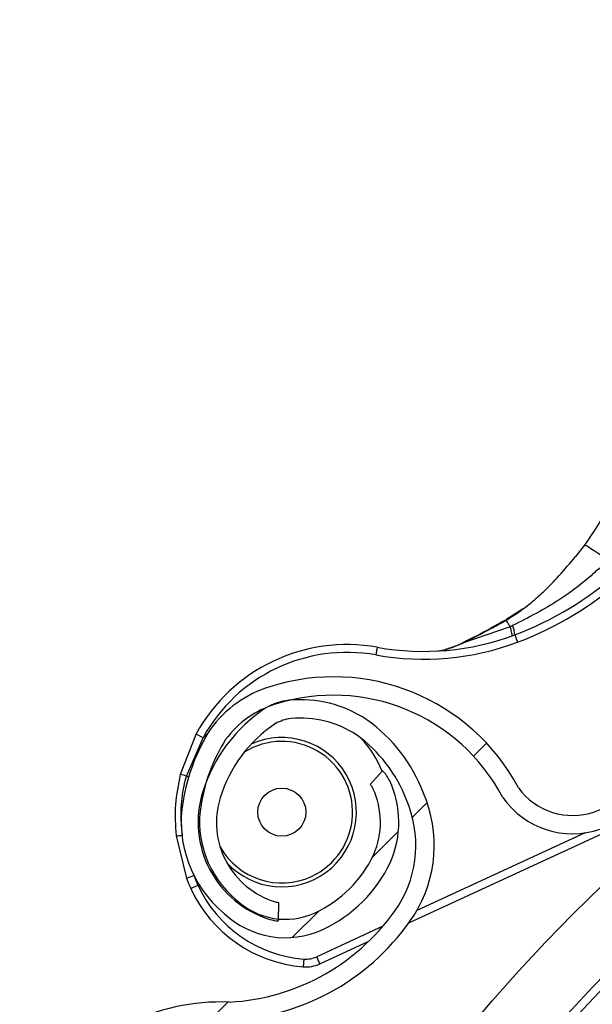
# Model space of a CAD drawing. Header units: inches. Extents: x 170 to 284, y 215 to 248.
# Tile 473 of 656: x 210.8886 to 210.9638, y 224.9663 to 225.0957. Entities that reach past the tile are written whole.
import ezdxf

# ---------------------------------------------------------------- set-up
doc = ezdxf.new("R2010")
doc.units = ezdxf.units.IN
doc.header["$LTSCALE"] = 0.25
doc.header["$MEASUREMENT"] = 0
doc.layers.add('ANNOTATIONS', color=1, linetype='Continuous')
doc.layers.add('RH FRONT OF HOOD', color=7, linetype='Continuous')
doc.styles.add('ARIAL', font='arial.ttf', dxfattribs={"height": 0.09375})
doc.dimstyles.new('STANDARD$0', dxfattribs={"dimtxt": 0.09375, "dimasz": 0.09375, "dimexe": 0.03125, "dimexo": 0.046875, "dimgap": 0.09, "dimtad": 0, "dimtih": 1, "dimtoh": 1, "dimdec": 4, "dimzin": 0, "dimdsep": 46, "dimtxsty": 'ARIAL', "dimcen": 0.09, "dimadec": 0, "dimazin": 0, "dimtfac": 1, "dimtdec": 4, "dimtofl": 0, "dimtmove": 0, "dimatfit": 1, "dimfxl": 1, "dimtolj": 1, "dimtzin": 0, "dimarcsym": 0})
pattern_1 = [(45, (200.7563139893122, 218.4993357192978), (-0.03026527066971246, 0.03026527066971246), [])]

# ---------------------------------------------------------------- blocks, each defined once
blk = doc.blocks.new('*D129')
at = {"layer": 'ANNOTATIONS', "color": 0, "lineweight": -2, "transparency": 16777216}
for p, q in [((209.9594651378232, 225.3844004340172), (209.9594651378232, 225.4781504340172)), ((210.5891923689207, 225.2906504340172), (209.9282151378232, 225.2906504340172)), ((211.1204829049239, 225.2379811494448), (209.9282151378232, 225.2379811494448)), ((209.9594651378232, 225.1442311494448), (209.9594651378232, 225.0504811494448)), ((209.9594651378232, 225.0504811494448), (209.8657151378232, 225.0504811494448))]:
    blk.add_line(p, q, dxfattribs=at)
at = {"layer": 'ANNOTATIONS', "color": 0, "transparency": 16777216}
for points in [[(209.9438401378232, 225.3844004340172), (209.9750901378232, 225.3844004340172), (209.9594651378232, 225.2906504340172)], [(209.9438401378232, 225.1442311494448), (209.9750901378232, 225.1442311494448), (209.9594651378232, 225.2379811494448)]]:
    blk.add_solid(points, dxfattribs=at)
at = {"layer": 'defpoints', "color": 0, "transparency": 16777216}
for p in [(210.6360673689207, 225.2906504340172), (209.9594651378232, 225.2379811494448), (211.1673579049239, 225.2379811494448)]:
    blk.add_point(p, dxfattribs=at)
at = {"layer": 'ANNOTATIONS', "color": 0, "transparency": 16777216, "insert": (209.6118125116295, 225.0504811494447), "char_height": 0.09375, "attachment_point": 5, "style": 'ARIAL'}
blk.add_mtext('\\A1;2 5/8"', dxfattribs=at)
blk = doc.blocks.new('*D130')
at = {"layer": 'ANNOTATIONS', "color": 0, "lineweight": -2, "transparency": 16777216}
for p, q in [((210.6277843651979, 225.6576941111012), (210.6277843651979, 226.3915711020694)), ((211.976220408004, 225.0994395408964), (211.976220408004, 226.3915711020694)), ((210.7215343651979, 226.3603211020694), (210.9917282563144, 226.3603211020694)), ((211.882470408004, 226.3603211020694), (211.6122765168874, 226.3603211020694))]:
    blk.add_line(p, q, dxfattribs=at)
at = {"layer": 'ANNOTATIONS', "color": 0, "transparency": 16777216}
for points in [[(210.7215343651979, 226.3759461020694), (210.7215343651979, 226.3446961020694), (210.6277843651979, 226.3603211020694)], [(211.882470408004, 226.3759461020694), (211.882470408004, 226.3446961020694), (211.976220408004, 226.3603211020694)]]:
    blk.add_solid(points, dxfattribs=at)
at = {"layer": 'defpoints', "color": 0, "transparency": 16777216}
for p in [(211.976220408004, 226.3603211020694), (210.6277843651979, 225.6108191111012), (211.976220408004, 225.0525645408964)]:
    blk.add_point(p, dxfattribs=at)
at = {"layer": 'ANNOTATIONS', "color": 0, "transparency": 16777216, "insert": (211.3020023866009, 226.3603211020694), "char_height": 0.09375, "attachment_point": 5, "style": 'ARIAL'}
blk.add_mtext('\\A1;DIM "A"', dxfattribs=at)

msp = doc.modelspace()

# ---------------------------------------------------------------- hatches: boundary and pattern name
at = {"layer": 'RH FRONT OF HOOD'}
h = msp.add_hatch(dxfattribs=at)
h.set_pattern_fill('ANSI31', color=256, scale=0.34241245, angle=2.8e-322, style=0)
h.set_pattern_definition([(45, (200.7896657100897, 218.4993357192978), (-0.03026527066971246, 0.03026527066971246), [])])
edge = h.paths.add_edge_path(flags=0)
edge.add_arc((211.0763061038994, 224.3915581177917), 0.021400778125, 89.9999999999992, 390.52248781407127, ccw=False)
edge.add_line((211.0763061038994, 224.4129588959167), (211.1490687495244, 224.4129588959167))
edge.add_arc((211.1490687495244, 224.8238538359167), 0.4108949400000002, 270, 450.0000000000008)
edge.add_line((211.1490687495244, 225.2347487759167), (210.6654111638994, 225.2347487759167))
edge.add_arc((210.6654111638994, 225.2390289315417), 0.004280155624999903, 180.0000000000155, 269.9999999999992, ccw=False)
edge.add_line((210.6611310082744, 225.2390289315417), (210.6611310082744, 225.2818304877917))
edge.add_arc((210.6654111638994, 225.2818304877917), 0.004280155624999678, 360, 540, ccw=False)
edge.add_line((210.6696913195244, 225.2818304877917), (210.6696913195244, 225.2390289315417))
edge.add_line((210.6696913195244, 225.2390289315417), (210.6664589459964, 225.2390289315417))
edge.add_line((210.6664589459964, 225.2390289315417), (210.6664589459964, 225.2818304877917))
edge.add_arc((210.6654111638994, 225.2818304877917), 0.001047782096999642, 360, 540.0000000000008)
edge.add_line((210.6643633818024, 225.2818304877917), (210.6643633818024, 225.2390289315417))
edge.add_arc((210.6654111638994, 225.2390289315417), 0.001047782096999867, 180, 270)
edge.add_line((210.6654111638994, 225.2379811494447), (211.1490687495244, 225.2379811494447))
edge.add_arc((211.1490687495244, 224.8238538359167), 0.4141273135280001, 269.9999999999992, 450, ccw=False)
edge.add_line((211.1490687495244, 224.4097265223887), (211.0763061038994, 224.4097265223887))
edge.add_arc((211.0763061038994, 224.3915581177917), 0.018168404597, 450.0000000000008, 750.5224878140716)
edge.add_arc((211.0910543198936, 224.4002532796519), 0.001047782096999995, 390.5224878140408, 495.0000000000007)
edge.add_line((211.0903134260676, 224.4009941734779), (211.0816182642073, 224.3922990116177))
edge.add_line((211.0816182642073, 224.3922990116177), (211.0793326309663, 224.3945846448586))
edge.add_line((211.0793326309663, 224.3945846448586), (211.0880277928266, 224.4032798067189))
edge.add_arc((211.0910543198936, 224.4002532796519), 0.004280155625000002, 390.522487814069, 495.0000000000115, ccw=False)
h = msp.add_hatch(dxfattribs=at)
h.set_pattern_fill('ANSI31', color=256, scale=0.34241245, style=0)
h.set_pattern_definition(pattern_1)
edge = h.paths.add_edge_path(flags=0)
edge.add_line((211.1157170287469, 225.2304686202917), (210.7733045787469, 225.2304686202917))
edge.add_line((210.7733045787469, 225.2304686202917), (210.7733045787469, 225.2347487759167))
edge.add_line((210.7733045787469, 225.2347487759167), (211.1157170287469, 225.2347487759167))
edge.add_arc((211.1157170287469, 224.8238538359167), 0.4108949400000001, 269.9999999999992, 450, ccw=False)
edge.add_line((211.1157170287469, 224.4129588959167), (211.0429543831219, 224.4129588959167))
edge.add_line((211.0429543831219, 224.4129588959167), (211.0429543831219, 224.4172390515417))
edge.add_line((211.0429543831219, 224.4172390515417), (211.1157170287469, 224.4172390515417))
edge.add_arc((211.1157170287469, 224.8238538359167), 0.406614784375, 270, 450.0000000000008)
h = msp.add_hatch(dxfattribs=at)
h.set_pattern_fill('ANSI31', color=256, scale=0.34241245, angle=2.8e-322, style=0)
h.set_pattern_definition(pattern_1)
edge = h.paths.add_edge_path(flags=0)
edge.add_line((210.644899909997, 225.2304686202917), (210.944543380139, 225.2304686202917))
edge.add_line((210.944543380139, 225.2304686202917), (210.944543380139, 225.2219083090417))
edge.add_line((210.944543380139, 225.2219083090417), (210.6448999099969, 225.2219083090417))
edge.add_arc((210.644899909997, 225.2133479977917), 0.00856031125, 450.0000000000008, 540.0000000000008)
edge.add_line((210.6363395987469, 225.2133479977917), (210.6363395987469, 225.0592623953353))
edge.add_line((210.6363395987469, 225.0592623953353), (210.6277792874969, 225.0592623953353))
edge.add_line((210.6277792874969, 225.0592623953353), (210.6277792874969, 225.2133479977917))
edge.add_arc((210.644899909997, 225.2133479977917), 0.0171206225, 450, 540, ccw=False)
h = msp.add_hatch(dxfattribs=at)
h.set_pattern_fill('ANSI31', color=256, scale=0.34241245, angle=2.8e-322, style=0)
h.set_pattern_definition(pattern_1)
edge = h.paths.add_edge_path(flags=0)
edge.add_arc((210.9334444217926, 224.9939066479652), 0.001712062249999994, 384.7692737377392, 406.9796940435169)
edge.add_line((210.9346124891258, 224.9951583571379), (210.9362594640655, 224.9969232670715))
edge.add_arc((210.9334444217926, 224.9939066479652), 0.004126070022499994, 384.76927373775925, 406.97969404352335, ccw=False)
edge.add_arc((210.9253607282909, 224.9901767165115), 0.01302879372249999, 336.2454411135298, 384.7692737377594, ccw=False)
edge.add_arc((210.9207214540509, 224.9927121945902), 0.01830194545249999, 294.76927373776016, 334.8306467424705, ccw=False)
edge.add_arc((210.9234615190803, 224.9867737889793), 0.01176186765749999, 226.9101314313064, 294.76927373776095, ccw=False)
edge.add_arc((210.9254540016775, 224.9902197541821), 0.01566536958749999, 170.0263417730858, 230.2000735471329, ccw=False)
edge.add_arc((210.9350175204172, 224.9888627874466), 0.02532140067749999, 507.6235219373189, 530.7502070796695, ccw=False)
edge.add_arc((210.9258202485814, 224.9935941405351), 0.01504902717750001, 466.9249921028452, 504.08392337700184, ccw=False)
edge.add_arc((210.9298152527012, 224.9817485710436), 0.02754708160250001, 388.07777688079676, 467.701847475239, ccw=False)
edge.add_arc((210.9612224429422, 224.9998227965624), 0.008748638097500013, 215.7278926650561, 362.7107059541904)
edge.add_arc((211.0261599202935, 225.0079139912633), 0.05672062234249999, 114.33990946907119, 187.7791734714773, ccw=False)
edge.add_arc((211.0935835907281, 224.8646505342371), 0.2150521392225, 458.19530130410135, 474.9753273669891, ccw=False)
edge.add_arc((211.0660354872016, 225.0488261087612), 0.02884824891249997, 399.92811720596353, 456.1830305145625, ccw=False)
edge.add_arc((211.1083046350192, 225.0874112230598), 0.0284373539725, 224.8898676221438, 278.4883413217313)
edge.add_arc((211.1098912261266, 225.0740018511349), 0.01494630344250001, 280.0607145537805, 335.3164658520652)
edge.add_arc((211.1068088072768, 225.0763506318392), 0.0187470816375, 332.7271482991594, 366.2088897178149)
edge.add_arc((211.1121251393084, 225.0763524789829), 0.0134739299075, 368.6468311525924, 407.0429194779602)
edge.add_arc((211.1174228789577, 225.0816252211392), 0.006011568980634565, 409.7518063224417, 430.4868473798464)
edge.add_arc((211.1149344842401, 225.0696918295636), 0.01816498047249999, 435.6685338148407, 474.7692737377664)
edge.add_arc((211.1119075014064, 225.0762520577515), 0.01094007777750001, 474.7692737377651, 564.7692737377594)
edge.add_arc((211.1036683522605, 225.0724503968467), 0.001866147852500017, 204.7692737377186, 220.4115201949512)
edge.add_line((211.1022474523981, 225.071240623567), (211.1004094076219, 225.0696756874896))
edge.add_arc((211.1036683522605, 225.0724503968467), 0.004280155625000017, 204.769273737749, 220.4115201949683, ccw=False)
edge.add_arc((211.1119075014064, 225.0762520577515), 0.01335408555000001, 114.76927373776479, 204.7692737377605, ccw=False)
edge.add_arc((211.1149344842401, 225.0696918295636), 0.020578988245, 435.38063204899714, 474.7692737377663, ccw=False)
edge.add_arc((211.1174228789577, 225.0816252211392), 0.008425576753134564, 409.34694092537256, 431.2689846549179, ccw=False)
edge.add_arc((211.1121251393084, 225.0763524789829), 0.01588793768, 368.45957599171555, 407.2398544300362, ccw=False)
edge.add_arc((211.1068088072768, 225.0763506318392), 0.02116108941, 332.8738045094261, 366.34644547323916, ccw=False)
edge.add_arc((211.1098912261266, 225.0740018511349), 0.01736031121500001, 279.9495218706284, 335.13512706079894, ccw=False)
edge.add_arc((211.1083046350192, 225.0874112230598), 0.030851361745, 224.687431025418, 278.5488113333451, ccw=False)
edge.add_arc((211.0660354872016, 225.0488261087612), 0.02643424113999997, 399.7109832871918, 456.0928868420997)
edge.add_arc((211.0935835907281, 224.8646505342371), 0.21263813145, 458.2069421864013, 474.9789632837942)
edge.add_arc((211.0261599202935, 225.0079139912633), 0.05430661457, 474.3259003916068, 547.8838086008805)
edge.add_arc((210.9612224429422, 224.9998227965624), 0.01116264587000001, 214.8303126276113, 363.29836093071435, ccw=False)
edge.add_arc((210.9298152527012, 224.9817485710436), 0.02513307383, 387.7406739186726, 467.7399315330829)
edge.add_arc((210.9258202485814, 224.9935941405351), 0.01263501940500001, 466.8523210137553, 503.7519705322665)
edge.add_arc((210.9350175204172, 224.9888627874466), 0.022907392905, 507.8135800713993, 530.7889889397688)
edge.add_arc((210.9254540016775, 224.9902197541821), 0.01325136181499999, 529.9615141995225, 590.5045235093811)
edge.add_arc((210.9234615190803, 224.9867737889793), 0.009347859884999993, 226.49179786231, 294.7692737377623)
edge.add_arc((210.9207214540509, 224.9927121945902), 0.01588793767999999, 294.7692737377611, 334.7214526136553)
edge.add_arc((210.9253607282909, 224.9901767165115), 0.01061478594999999, 336.4037750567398, 384.7692737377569)
h = msp.add_hatch(dxfattribs=at)
h.set_pattern_fill('ANSI32', color=256, scale=0.34241245, angle=2.8e-322, style=0)
h.set_pattern_definition([(45, (200.7563139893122, 218.4993357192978), (-0.09079581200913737, 0.09079581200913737), []), (45, (200.8168445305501, 218.4993357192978), (-0.09079581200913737, 0.09079581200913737), [])])
edge = h.paths.add_edge_path(flags=0)
edge.add_arc((211.1157170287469, 224.8238538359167), 0.2182879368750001, 180, 540, ccw=False)
edge = h.paths.add_edge_path(flags=0)
edge.add_arc((211.1157170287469, 224.8238538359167), 0.2097276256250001, 180, 540, ccw=False)
h = msp.add_hatch(dxfattribs=at)
h.set_pattern_fill('ANSI31', color=256, scale=0.34241245, angle=2.8e-322, style=0)
h.set_pattern_definition(pattern_1)
edge = h.paths.add_edge_path(flags=0)
edge.add_arc((210.8674690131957, 224.8023513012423), 0.001712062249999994, 432.8696093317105, 455.0800296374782)
edge.add_line((210.8673174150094, 224.8040566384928), (210.8671036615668, 224.8064611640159))
edge.add_arc((210.8674690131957, 224.8023513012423), 0.004126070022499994, 432.8696093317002, 455.08002963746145, ccw=False)
edge.add_arc((210.8648467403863, 224.793843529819), 0.01302879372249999, 384.3457767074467, 432.8696093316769, ccw=False)
edge.add_arc((210.8598613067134, 224.7920837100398), 0.01830194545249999, 342.8696093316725, 382.9309823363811, ccw=False)
edge.add_arc((210.8661112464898, 224.7901573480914), 0.01176186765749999, 275.0104670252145, 342.86960933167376, ccw=False)
edge.add_arc((210.8648769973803, 224.7939416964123), 0.01566536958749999, 218.1266773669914, 278.30040914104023, ccw=False)
edge.add_arc((210.8722737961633, 224.800153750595), 0.02532140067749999, 195.7238575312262, 218.8505426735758, ccw=False)
edge.add_arc((210.862609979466, 224.7964678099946), 0.01504902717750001, 155.0253276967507, 192.1842589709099, ccw=False)
edge.add_arc((210.8740947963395, 224.7915305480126), 0.02754708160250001, 436.1781124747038, 515.802183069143, ccw=False)
edge.add_arc((210.8816164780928, 224.8269778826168), 0.008748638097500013, 263.8282282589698, 410.8110415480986)
edge.add_arc((210.9189611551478, 224.8807153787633), 0.05672062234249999, 162.4402450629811, 235.8795090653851, ccw=False)
edge.add_arc((211.0706217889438, 224.8352244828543), 0.2150521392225, 506.2956368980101, 523.0756629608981, ccw=False)
edge.add_arc((210.9151396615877, 224.9377176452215), 0.02884824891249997, 448.028452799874, 504.2833661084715, ccw=False)
edge.add_arc((210.9146486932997, 224.994947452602), 0.0284373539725, 272.9902032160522, 326.5886769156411)
edge.add_arc((210.9256890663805, 224.9871732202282), 0.01494630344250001, 328.1610501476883, 383.4168014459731)
edge.add_arc((210.9218823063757, 224.986447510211), 0.0187470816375, 380.8274838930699, 414.3092253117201)
edge.add_arc((210.9254313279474, 224.9904057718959), 0.0134739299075, 416.7471667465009, 455.1432550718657)
edge.add_arc((210.9250447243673, 224.9978702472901), 0.006011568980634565, 457.8521419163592, 478.5871829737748)
edge.add_arc((210.9322651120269, 224.98804864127), 0.01816498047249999, 483.768869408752, 522.869609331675)
edge.add_arc((210.9253607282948, 224.9901767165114), 0.01094007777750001, 522.8696093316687, 612.8696093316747)
edge.add_arc((210.9226880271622, 224.9815053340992), 0.001866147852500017, 252.8696093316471, 268.5118557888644)
edge.add_line((210.9226395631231, 224.9796398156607), (210.9225768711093, 224.9772266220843))
edge.add_arc((210.9226880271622, 224.9815053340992), 0.004280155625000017, 252.8696093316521, 268.51185578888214, ccw=False)
edge.add_arc((210.9253607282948, 224.9901767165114), 0.01335408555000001, 162.8696093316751, 252.86960933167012, ccw=False)
edge.add_arc((210.9322651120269, 224.98804864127), 0.020578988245, 483.4809676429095, 522.8696093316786, ccw=False)
edge.add_arc((210.9250447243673, 224.9978702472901), 0.008425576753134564, 457.44727651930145, 479.3693202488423, ccw=False)
edge.add_arc((210.9254313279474, 224.9904057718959), 0.01588793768, 416.55991158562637, 455.3401900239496, ccw=False)
edge.add_arc((210.9218823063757, 224.986447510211), 0.02116108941, 380.97414010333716, 414.44678106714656, ccw=False)
edge.add_arc((210.9256890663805, 224.9871732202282), 0.01736031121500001, 328.0498574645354, 383.2354626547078, ccw=False)
edge.add_arc((210.9146486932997, 224.994947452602), 0.030851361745, 272.78776661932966, 326.6491469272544, ccw=False)
edge.add_arc((210.9151396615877, 224.9377176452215), 0.02643424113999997, 447.8113188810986, 504.1932224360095)
edge.add_arc((211.0706217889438, 224.8352244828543), 0.21263813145, 506.3072777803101, 523.0792988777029)
edge.add_arc((210.9189611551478, 224.8807153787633), 0.05430661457, 522.426235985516, 595.9841441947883)
edge.add_arc((210.8816164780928, 224.8269778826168), 0.01116264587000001, 262.93064822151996, 411.39869652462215, ccw=False)
edge.add_arc((210.8740947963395, 224.7915305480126), 0.02513307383, 435.8410095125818, 515.8402671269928)
edge.add_arc((210.862609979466, 224.7964678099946), 0.01263501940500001, 514.9526566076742, 551.8523061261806)
edge.add_arc((210.8722737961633, 224.800153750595), 0.022907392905, 195.9139156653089, 218.8893245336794)
edge.add_arc((210.8648769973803, 224.7939416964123), 0.01325136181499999, 218.0618497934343, 278.6048591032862)
edge.add_arc((210.8661112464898, 224.7901573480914), 0.009347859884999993, 274.5921334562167, 342.8696093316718)
edge.add_arc((210.8598613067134, 224.7920837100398), 0.01588793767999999, 342.8696093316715, 382.8217882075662)
edge.add_arc((210.8648467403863, 224.793843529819), 0.01061478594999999, 384.5041106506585, 432.869609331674)

# ---------------------------------------------------------------- linework, layer by layer
for p, q in [((210.9627991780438, 225.0265980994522), (210.9616161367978, 225.0250926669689)), ((210.9546519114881, 225.0181826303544), (210.9524629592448, 225.0167708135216)), ((210.9523422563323, 225.0166688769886), (210.9524883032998, 225.0167516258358)), ((210.9530306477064, 225.015883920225), (210.9469161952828, 225.0137785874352)), ((210.9536325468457, 225.0148161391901), (210.9539929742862, 225.0138542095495)), ((210.935569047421, 225.01317779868), (210.9353875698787, 225.0121667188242)), ((210.9133713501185, 225.0020011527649), (210.9126558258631, 225.0012953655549)), ((210.9117548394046, 225.0017887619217), (210.9096582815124, 224.9964399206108)), ((210.9104732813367, 224.9962583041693), (210.9126558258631, 225.0012953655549)), ((210.9117548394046, 225.0017887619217), (210.9126558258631, 225.0012953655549)), ((210.9362594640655, 224.9969232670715), (210.9346124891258, 224.9951583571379)), ((210.9104732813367, 224.9962583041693), (210.9107665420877, 224.9961472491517)), ((210.9397188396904, 224.9769670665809), (210.9819195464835, 224.9964390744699)), ((210.9091189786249, 224.9884076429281), (210.9104816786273, 224.9828265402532)), ((210.9628756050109, 224.9887832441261), (210.9407772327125, 224.9785867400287)), ((210.9104816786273, 224.9828265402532), (210.9114405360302, 224.9831950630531)), ((210.9110563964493, 224.981465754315), (210.9119891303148, 224.9818961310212)), ((210.9225768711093, 224.9772266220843), (210.9226395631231, 224.9796398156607)), ((210.9363138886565, 224.9765272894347), (210.9275960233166, 224.9725047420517)), ((210.9280264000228, 224.9715720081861), (210.9344481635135, 224.9745351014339)), ((210.9258890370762, 224.972200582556), (210.9258073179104, 224.9711766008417)), ((210.9280264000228, 224.9715720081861), (210.9275960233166, 224.9725047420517))]:
    msp.add_line(p, q, dxfattribs=at)
at = {"layer": 'RH FRONT OF HOOD', "flags": 128}
msp.add_lwpolyline([(210.9468397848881, 225.0137802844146), (210.9468350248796, 225.0138086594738), (210.9468346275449, 225.0138294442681), (210.9468386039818, 225.013842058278), (210.9468468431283, 225.0138461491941), (210.9468591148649, 225.0138416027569), (210.9468750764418, 225.0138285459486), (210.9468942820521, 225.013807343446), (210.9469161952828, 225.0137785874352)], dxfattribs=at)
at = {"layer": 'RH FRONT OF HOOD'}
for centre, radius in [((211.1157170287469, 224.8238538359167), 0.218287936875), ((211.1157170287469, 224.8238538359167), 0.2097276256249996), ((211.1157170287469, 224.8238538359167), 0.20865758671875), ((210.9230149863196, 224.9915088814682), 0.003155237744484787)]:
    msp.add_circle(centre, radius, dxfattribs=at)
for centre, radius, start, end in [((210.9384945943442, 225.055217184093), 0.04314396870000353, 290.5405774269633, 311.7177412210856), ((210.9384945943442, 225.055217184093), 0.04417120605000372, 290.5405774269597, 311.7177412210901), ((210.9523443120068, 225.0167106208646), 3.319259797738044e-05, 179.0582057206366, 217.0566817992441), ((210.9521848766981, 225.0165856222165), 0.0001780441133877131, 27.8791093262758, 44.84003761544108), ((210.9416182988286, 225.0468804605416), 0.03424124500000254, 259.8243974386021, 290.5405774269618), ((210.9501376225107, 225.0146119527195), 0.003500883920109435, 3.343631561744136, 23.81189176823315), ((210.9315765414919, 224.9909340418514), 0.02259922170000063, 79.82439743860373, 151.2940953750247), ((210.9416182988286, 225.0468804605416), 0.03526848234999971, 259.8243974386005, 290.5405774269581), ((210.9315765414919, 224.9909340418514), 0.02157198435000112, 79.82439743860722, 151.2940953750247), ((210.9298152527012, 224.9817485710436), 0.02754708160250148, 28.07777688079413, 107.7018474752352), ((210.9258202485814, 224.9935941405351), 0.01504902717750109, 106.9249921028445, 144.0839233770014), ((210.9250447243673, 224.9978702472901), 0.008425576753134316, 97.44727651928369, 119.3693202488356), ((210.9298152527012, 224.9817485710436), 0.02513307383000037, 27.74067391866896, 107.7399315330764), ((210.9254313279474, 224.9904057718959), 0.01588793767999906, 56.55991158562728, 95.34019002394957), ((210.9322651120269, 224.98804864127), 0.02057898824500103, 123.4809676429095, 162.8696093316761), ((210.9258202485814, 224.9935941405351), 0.01263501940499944, 106.8523210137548, 143.7519705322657), ((210.9322651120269, 224.98804864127), 0.01816498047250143, 123.7688694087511, 162.869609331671), ((210.9250447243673, 224.9978702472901), 0.006011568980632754, 97.85214191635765, 118.587182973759), ((210.9254313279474, 224.9904057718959), 0.01347392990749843, 56.74716674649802, 95.14325507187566), ((210.9218823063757, 224.986447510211), 0.02116108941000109, 20.97414010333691, 54.44678106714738), ((210.9350175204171, 224.9888627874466), 0.02532140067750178, 147.6235219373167, 170.7502070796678), ((210.9350175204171, 224.9888627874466), 0.02290739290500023, 147.8135800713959, 170.7889889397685), ((210.9230149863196, 224.9915088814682), 0.009810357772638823, 222.6247152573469, 114.1420687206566), ((210.9230149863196, 224.9915088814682), 0.009303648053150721, 294.7692737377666, 122.0301144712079), ((210.9218823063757, 224.986447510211), 0.01874708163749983, 20.82748389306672, 54.30922531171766), ((210.9230149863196, 224.9915088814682), 0.01425087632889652, 22.12817028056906, 42.63855287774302), ((210.9612224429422, 224.9998227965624), 0.01116264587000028, 214.8303126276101, 3.298360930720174), ((210.9612224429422, 224.9998227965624), 0.008748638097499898, 215.7278926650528, 2.710705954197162), ((210.9334444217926, 224.9939066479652), 0.004126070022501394, 24.76927373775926, 46.97969404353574), ((210.9081708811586, 224.9878457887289), 0.008721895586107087, 74.69368658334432, 80.18099419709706), ((210.9253607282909, 224.9901767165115), 0.01302879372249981, 336.2454411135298, 24.76927373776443), ((210.9253607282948, 224.9901767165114), 0.01335408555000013, 162.8696093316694, 252.8696093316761), ((210.9334444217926, 224.9939066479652), 0.001712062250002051, 24.76927373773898, 46.97969404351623), ((210.9253607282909, 224.9901767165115), 0.01061478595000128, 336.4037750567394, 24.76927373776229), ((210.9254540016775, 224.9902197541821), 0.01566536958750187, 170.0263417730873, 230.2000735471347), ((210.9253607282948, 224.9901767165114), 0.01094007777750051, 162.8696093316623, 252.8696093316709), ((210.9256890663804, 224.9871732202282), 0.01494630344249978, 328.1610501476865, 23.4168014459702), ((210.9256890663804, 224.9871732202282), 0.01736031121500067, 328.0498574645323, 23.23546265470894), ((210.9254540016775, 224.9902197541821), 0.01325136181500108, 169.9615141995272, 230.504523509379), ((210.9087938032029, 224.9971234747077), 0.00872189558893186, 272.1366339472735, 277.6239415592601), ((210.9230149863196, 224.9915088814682), 0.009303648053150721, 209.4104924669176, 294.7692737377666), ((210.9207214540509, 224.9927121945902), 0.0158879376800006, 294.7692737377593, 334.7214526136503), ((210.9207214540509, 224.9927121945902), 0.0183019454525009, 294.7692737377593, 334.8306467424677), ((210.9315765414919, 224.9909340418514), 0.02259922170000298, 201.0235327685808, 204.7692737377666), ((210.9315765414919, 224.9909340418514), 0.02157198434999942, 201.0235327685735, 204.769273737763), ((210.9272237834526, 224.9889256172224), 0.01780544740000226, 204.7692737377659, 265.4371635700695), ((210.9272237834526, 224.9889256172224), 0.01677821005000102, 204.7692737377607, 265.4371635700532), ((210.9234615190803, 224.9867737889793), 0.009347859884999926, 226.4917978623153, 294.7692737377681), ((210.9146486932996, 224.994947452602), 0.02843735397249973, 272.9902032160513, 326.5886769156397), ((210.9226880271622, 224.9815053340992), 0.001866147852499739, 252.8696093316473, 268.5118557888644), ((210.9234615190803, 224.9867737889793), 0.01176186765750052, 226.9101314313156, 294.7692737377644), ((210.9146486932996, 224.994947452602), 0.03085136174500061, 272.7877666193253, 326.6491469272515), ((210.9226880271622, 224.9815053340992), 0.004280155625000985, 252.8696093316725, 268.5118557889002), ((210.9261614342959, 224.9756138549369), 0.003424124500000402, 265.4371635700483, 294.7692737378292), ((210.9261614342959, 224.9756138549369), 0.004451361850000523, 265.4371635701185, 294.7692737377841), ((210.9151396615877, 224.9377176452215), 0.02884824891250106, 88.02845279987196, 144.283366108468)]:
    msp.add_arc(centre, radius, start, end, dxfattribs=at)
for points, knots in [([(210.9679049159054, 225.0364816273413), (210.9672631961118, 225.0347532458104), (210.9659626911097, 225.0312505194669), (210.9638628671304, 225.0281624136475), (210.9627991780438, 225.0265980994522)], [0, 0, 0, 0, 0.4934389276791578, 0.9999999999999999, 0.9999999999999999, 0.9999999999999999, 0.9999999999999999]), ([(210.9656671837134, 225.0247383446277), (210.9652951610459, 225.0250046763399), (210.9645293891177, 225.0255528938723), (210.9635999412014, 225.0261777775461), (210.9629544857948, 225.0265741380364), (210.9628499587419, 225.0265902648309), (210.9627991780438, 225.0265980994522)], [0, 0, 0, 0, 0.2429069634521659, 0.4999999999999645, 0.7570930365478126, 1, 1, 1, 1]), ([(210.9524883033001, 225.0167516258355), (210.9530849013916, 225.0171164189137), (210.9542642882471, 225.0178375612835), (210.9559104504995, 225.0191201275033), (210.9576608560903, 225.0206818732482), (210.9596010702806, 225.0226919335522), (210.9609057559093, 225.0242459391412), (210.9616164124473, 225.0250923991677)], [0, 0, 0, 0, 0.1627420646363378, 0.3217171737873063, 0.4905672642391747, 0.7225142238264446, 1, 1, 1, 1]), ([(210.9647833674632, 225.0236106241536), (210.9647833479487, 225.0236106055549), (210.9643670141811, 225.0232138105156), (210.9626889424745, 225.0216977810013), (210.9590093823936, 225.0189129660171), (210.9554222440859, 225.0170857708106), (210.9533404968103, 225.0160253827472)], [0, 0, 0, 0, 5.869764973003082e-06, 0.1252288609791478, 0.4923383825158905, 1, 1, 1, 1]), ([(210.9523178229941, 225.0166906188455), (210.9516879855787, 225.0163343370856), (210.9498780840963, 225.0153105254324), (210.9480389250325, 225.0143842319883), (210.9468397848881, 225.0137802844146)], [0, 0, 0, 0, 0.3479954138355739, 1, 1, 1, 1]), ([(210.9469161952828, 225.0137785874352), (210.9481014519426, 225.0143842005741), (210.949916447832, 225.0153115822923), (210.9517173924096, 225.0163192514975), (210.9523422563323, 225.0166688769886)], [0, 0, 0, 0, 0.653035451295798, 1, 1, 1, 1]), ([(210.9524629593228, 225.0167708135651), (210.9524599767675, 225.016778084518), (210.9524539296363, 225.0167928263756), (210.9524565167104, 225.0167949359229), (210.9524671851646, 225.0167827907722), (210.952481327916, 225.0167619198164), (210.9524883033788, 225.0167516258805)], [0, 0, 0, 0, 0.2466091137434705, 0.5000000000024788, 0.7533908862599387, 0.9999999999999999, 0.9999999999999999, 0.9999999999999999, 0.9999999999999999]), ([(210.9530306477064, 225.015883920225), (210.9530022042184, 225.0159307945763), (210.9528707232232, 225.0161474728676), (210.9526773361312, 225.0164598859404), (210.952545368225, 225.0166635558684), (210.9524883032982, 225.0167516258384)], [0, 0, 0, 0, 0.1354579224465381, 0.6261588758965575, 0.9999999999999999, 0.9999999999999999, 0.9999999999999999, 0.9999999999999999]), ([(210.9533404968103, 225.0160253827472), (210.9532373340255, 225.0159780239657), (210.9531341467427, 225.0159306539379), (210.9530306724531, 225.0158839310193), (210.9530306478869, 225.0158839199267)], [0, 0, 0, 0, 0.9997625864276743, 1, 1, 1, 1]), ([(210.9433508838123, 225.0126830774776), (210.9435875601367, 225.012713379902), (210.9444596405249, 225.0128250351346), (210.9457294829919, 225.0132651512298), (210.9466651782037, 225.0136699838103), (210.9469161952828, 225.0137785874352)], [0, 0, 0, 0, 0.2141804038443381, 0.7891897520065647, 0.9999999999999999, 0.9999999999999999, 0.9999999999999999, 0.9999999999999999]), ([(210.9468397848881, 225.0137802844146), (210.9465868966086, 225.0136577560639), (210.9458075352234, 225.0132801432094), (210.9450185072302, 225.0130485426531), (210.9444855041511, 225.0128920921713)], [0, 0, 0, 0, 0.3244814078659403, 1, 1, 1, 1]), ([(210.9096582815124, 224.9964399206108), (210.9093915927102, 224.9951353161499), (210.9088493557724, 224.9924827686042), (210.9090281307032, 224.9897807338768), (210.9091189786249, 224.9884076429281)], [0, 0, 0, 0, 0.4918307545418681, 1, 1, 1, 1]), ([(210.9099509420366, 224.9884786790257), (210.9098583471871, 224.9895466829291), (210.9096704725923, 224.9917136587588), (210.909986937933, 224.9943321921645), (210.910364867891, 224.9958289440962), (210.9104732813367, 224.9962583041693)], [0, 0, 0, 0, 0.4093476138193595, 0.8305647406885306, 1, 1, 1, 1])]:
    msp.add_open_spline(points, degree=3, knots=knots, dxfattribs=at)
msp.add_open_spline([(210.9532902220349, 225.0146899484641), (210.9532999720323, 225.0147103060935), (210.9533194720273, 225.0147510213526), (210.9532755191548, 225.0150047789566), (210.9531835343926, 225.0153762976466), (210.953081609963, 225.0157147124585), (210.9530306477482, 225.0158839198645)], degree=3, dxfattribs=at)

# ---------------------------------------------------------------- dimensions: what is measured, and where the dimension line sits
at = {"layer": 'ANNOTATIONS'}
dim = msp.add_linear_dim(base=(211.976220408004, 226.3603211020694), p1=(210.6277843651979, 225.6108191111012), p2=(211.976220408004, 225.0525645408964), text='DIM "A"', dimstyle='STANDARD$0', dxfattribs=at)
dim.commit()
dim.dimension.update_dxf_attribs({"geometry": '*D130', "text_midpoint": (211.3020023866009, 226.3603211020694)})
dim = msp.add_linear_dim(base=(209.9594651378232, 225.2379811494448), p1=(210.6360673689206, 225.2906504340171), p2=(211.1673579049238, 225.2379811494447), angle=90, text='2 5/8"', dimstyle='STANDARD$0', dxfattribs=at)
dim.commit()
dim.dimension.update_dxf_attribs({"geometry": '*D129', "text_midpoint": (209.6118125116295, 225.0504811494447)})

doc.saveas('drawing.dxf')
